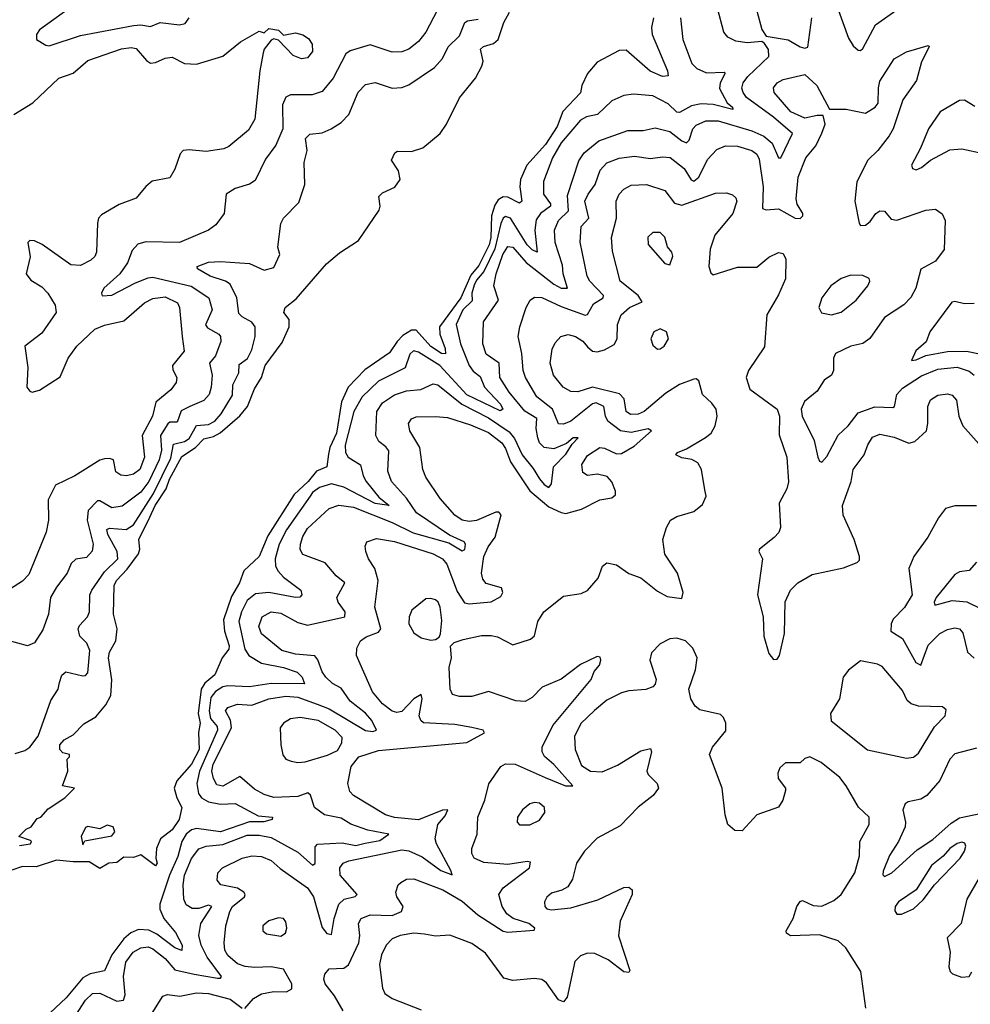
# Model space of a CAD drawing. Extents: x 1603745 to 1745082, y 385868 to 533966.
# Tile 544 of 646: x 1635483 to 1639420, y 497880 to 501957. Entities that reach past the tile are written whole.
import ezdxf

# ---------------------------------------------------------------- set-up
doc = ezdxf.new("R2010")
doc.units = 0

msp = doc.modelspace()

# ---------------------------------------------------------------- linework, layer by layer
at = {"layer": '0CON20XD'}
for points in [[(1635718.5, 502025), (1635565.6, 501915), (1635553.3, 501895), (1635553.3, 501875), (1635591.4, 501851.4), (1635605, 501849.2), (1635735, 501892.1), (1635955, 501933.2), (1635985, 501935.2), (1636025, 501928.2), (1636065.3, 501944.7), (1636145, 501935.9), (1636168.7, 501941.3), (1636185.4, 501964.6)], [(1637211.8, 501995), (1637165.3, 501905), (1637135, 501866.9), (1637095, 501834.7), (1637065, 501823.4), (1637025, 501821.8), (1636935, 501853.3), (1636851.8, 501828.2), (1636833.9, 501815), (1636781.3, 501715), (1636735, 501659.6), (1636694.7, 501645.3), (1636605, 501646.1), (1636585, 501636.7), (1636570.9, 501605), (1636573.2, 501505), (1636543.3, 501436.7), (1636500.7, 501379.3), (1636458.7, 501291.3), (1636435, 501275.9), (1636375, 501257.3), (1636338.1, 501235), (1636330.5, 501155), (1636295, 501106.9), (1636264.7, 501085.3), (1636145, 501034.6), (1636005, 501037.1), (1635972.2, 501027.8), (1635948.9, 501001.1), (1635929.2, 500950.8), (1635897.4, 500905), (1635831.1, 500845), (1635821.2, 500825), (1635825, 500814), (1635865, 500816.2), (1635962.3, 500867.7), (1636015, 500888.7), (1636035, 500890.4), (1636193.4, 500853.4), (1636265.9, 500805.9), (1636279.6, 500755), (1636253.2, 500693.2), (1636261.3, 500681.3), (1636307.3, 500655), (1636314.6, 500645), (1636316.7, 500625), (1636294, 500565), (1636269.3, 500535), (1636279.5, 500485), (1636276.1, 500435), (1636267.4, 500405), (1636245, 500380.7), (1636187.3, 500355), (1636152, 500338), (1636135, 500290.5), (1636105, 500290), (1636096.1, 500283.9), (1636065.8, 500235), (1636069.9, 500175), (1636061.2, 500135), (1636017.9, 500045), (1635985, 500000.6), (1635907, 499943), (1635865, 499936.3), (1635815, 499965.4), (1635805, 499965.4), (1635766.8, 499925), (1635762.4, 499885), (1635787.7, 499785), (1635783.8, 499756.2), (1635759.4, 499730.6), (1635715, 499722.9), (1635696.2, 499705), (1635679.1, 499665), (1635635, 499607.1), (1635611.3, 499565), (1635602.7, 499495), (1635578.7, 499431.3), (1635545, 499377.1), (1635515, 499364.5), (1635435, 499386.9)], [(1635481.7, 498538.3), (1635527.5, 498545), (1635532.5, 498555), (1635528.3, 498558.3), (1635480, 498575), (1635510, 498605), (1635530, 498615), (1635555, 498650), (1635570, 498655), (1635600.7, 498689.3), (1635670, 498735), (1635710, 498775), (1635660, 498785), (1635682.5, 498845), (1635680, 498895), (1635690, 498905), (1635690, 498915), (1635661.7, 498921.7), (1635650, 498935), (1635650, 498955), (1635667.5, 498975), (1635705, 498996.7), (1635748.3, 499041.7), (1635798.8, 499071.2), (1635839.3, 499120.7), (1635860.7, 499159.3), (1635864.3, 499224.3), (1635850.9, 499315), (1635855, 499338), (1635881.1, 499385), (1635887.1, 499435), (1635871.4, 499495), (1635873.8, 499615), (1635883.8, 499635), (1635928.2, 499681.8), (1635975.5, 499745), (1635980.8, 499765), (1635976.2, 499805), (1636022.3, 499897.7), (1636043.8, 499945), (1636089.6, 500015), (1636103.3, 500055), (1636155, 500148.9), (1636210.5, 500185), (1636245, 500221.3), (1636285, 500230.9), (1636313.2, 500246.8), (1636395, 500317), (1636426.6, 500355), (1636455, 500428.1), (1636484.8, 500475.2), (1636500.2, 500525), (1636569.4, 500620.6), (1636599.1, 500685), (1636598.5, 500715), (1636577.1, 500745), (1636582, 500765), (1636628.6, 500801.4), (1636754.1, 500945.9), (1636807.7, 500992.3), (1636886.8, 501043.2), (1636971.3, 501168.7), (1636975.9, 501185), (1636970, 501225), (1636985, 501239.7), (1637036.4, 501263.6), (1637058.8, 501295), (1637051.7, 501331.7), (1637023.3, 501375), (1637036.2, 501405), (1637047.5, 501412.5), (1637105, 501411.1), (1637153.1, 501426.9), (1637224, 501486), (1637250.6, 501525), (1637305, 501633.3), (1637370.8, 501715), (1637397.3, 501765), (1637402.1, 501785), (1637390.9, 501835), (1637404.2, 501845.8), (1637445, 501858.5), (1637465.2, 501874.8), (1637488, 501945), (1637511.7, 501988.3)], [(1635715.9, 497835), (1635755, 497898.2), (1635785, 497925.8), (1635815, 497926.5), (1635885, 497892.9), (1635912.7, 497897.3), (1635919.8, 497920.2), (1635913.2, 497995), (1635923.1, 498055), (1635953.4, 498096.6), (1635985, 498114.8), (1636015, 498118.3), (1636035, 498109.8), (1636085, 498070), (1636125, 498023.3), (1636205.1, 498005.1), (1636301.9, 497988.1), (1636315, 497988.6), (1636319.5, 497995), (1636259.3, 498075), (1636234.3, 498125), (1636224.8, 498165), (1636233.2, 498215), (1636279.3, 498285), (1636265, 498290.4), (1636225, 498277.2), (1636197.5, 498277.5), (1636172.8, 498292.8), (1636162.2, 498315), (1636159.6, 498375), (1636166, 498415), (1636195, 498483.8), (1636225, 498524.7), (1636255, 498534.8), (1636325, 498542.4), (1636425, 498580.5), (1636475, 498581.1), (1636525, 498570.6), (1636635, 498510.6), (1636695, 498456.5), (1636706.6, 498463.4), (1636707, 498533), (1636716.2, 498543.8), (1636818.9, 498548.9), (1636875, 498538.2), (1636913.1, 498546.9), (1636975, 498558.2), (1637011.2, 498585), (1636925, 498600.7), (1636855, 498626.3), (1636815, 498651), (1636745, 498664.5), (1636704.3, 498695), (1636686.7, 498746.7), (1636676, 498756), (1636635, 498740.2), (1636535, 498736), (1636495, 498748.9), (1636455, 498770.8), (1636395, 498823.6), (1636325, 498784.2), (1636299.4, 498789.4), (1636285, 498815.8), (1636278.3, 498845), (1636284.3, 498875), (1636359.6, 499025), (1636356.6, 499056.6), (1636335.5, 499095), (1636345, 499109.1), (1636385, 499122.4), (1636445, 499119.3), (1636515, 499145.6), (1636585, 499155.7), (1636635, 499151.8), (1636715, 499122.8), (1636765, 499104), (1636914.6, 499014.6), (1636945, 499010), (1636960.6, 499015), (1636940.9, 499055), (1636915.1, 499085.1), (1636851, 499135), (1636815, 499188.7), (1636779, 499209), (1636751.3, 499235), (1636735, 499256.9), (1636717.1, 499307.1), (1636705, 499323.6), (1636625, 499330), (1636568.9, 499345), (1636485, 499413.6), (1636473.1, 499445), (1636487.1, 499485), (1636525, 499505.8), (1636565, 499499.7), (1636635, 499461.8), (1636675, 499450.3), (1636830, 499485), (1636830.7, 499505), (1636801.5, 499545), (1636796.7, 499565), (1636830, 499625), (1636793.1, 499655), (1636748.6, 499708.6), (1636655, 499743.3), (1636644, 499764), (1636645.4, 499785), (1636655, 499817.1), (1636675, 499850), (1636765, 499933.2), (1636805, 499946.9), (1636865, 499939.2), (1637025, 499874.8), (1637111.9, 499831.9), (1637260.5, 499790.5), (1637315, 499757.5), (1637326.7, 499763.3), (1637329.6, 499785), (1637323.1, 499795), (1637262.5, 499822.5), (1637126.6, 499915), (1637085.4, 499975.4), (1637022.5, 500045), (1637007.9, 500087.9), (1637011.9, 500171.9), (1636999, 500189), (1636969.9, 500209.9), (1636957.3, 500235), (1636961.8, 500335), (1636985, 500371.2), (1637035, 500404.3), (1637085, 500419.7), (1637144.7, 500425.3), (1637195, 500449.2), (1637215, 500445.3), (1637314.5, 500364.5), (1637425, 500308.3), (1637510.3, 500250.3), (1637532.3, 500222.3), (1637564, 500155), (1637609.3, 500099.3), (1637635, 500055.8), (1637655, 500032.4), (1637675, 500020.4), (1637685.7, 500035), (1637693.8, 500106.2), (1637745, 500158.7), (1637770.3, 500199.7), (1637795.4, 500225.4), (1637775, 500226.1), (1637747.3, 500202.7), (1637695, 500180.3), (1637655, 500186.1), (1637636.1, 500205), (1637628.2, 500225), (1637622.3, 500265), (1637625.2, 500305.2), (1637575, 500336.1), (1637510, 500415), (1637471.8, 500475), (1637468.4, 500535), (1637415, 500572.7), (1637401.4, 500615), (1637403.6, 500706.4), (1637465.8, 500795), (1637447.2, 500855), (1637456.6, 500905), (1637483.6, 500985), (1637505, 501017.4), (1637525, 501015.7), (1637581, 500951), (1637695, 500861.5), (1637725.3, 500844.7), (1637751.1, 500845), (1637734, 500905), (1637730.7, 500940.7), (1637700.2, 501035), (1637698.2, 501085), (1637714.9, 501125.1), (1637756.4, 501165), (1637751.5, 501228.5), (1637797.9, 501372.1), (1637821.1, 501405), (1637881.1, 501455), (1638001.4, 501498.6), (1638065, 501498), (1638115, 501508.8), (1638175, 501494.3), (1638225, 501454.8), (1638245, 501446.7), (1638255, 501457.5), (1638270.7, 501505), (1638285, 501520), (1638325, 501538), (1638375, 501538.4), (1638515, 501496.3), (1638565, 501474.2), (1638599.3, 501445), (1638625, 501384.4), (1638635, 501385.5), (1638682.7, 501485), (1638605, 501553), (1638493.4, 501635), (1638478.8, 501655), (1638473.9, 501673.9), (1638478.4, 501695), (1638498.3, 501721.7), (1638585, 501804.3), (1638583.7, 501833.7), (1638568.1, 501858.1), (1638556, 501866), (1638495, 501861.1), (1638448.5, 501868.5), (1638415, 501884.2), (1638399.4, 501905), (1638372.2, 502005)], [(1638535, 501994), (1638556.2, 501916.2), (1638575, 501888), (1638665, 501873.3), (1638715, 501844.3), (1638735, 501838.9), (1638746.2, 501843.8), (1638763.5, 501965)], [(1638874.5, 501995), (1638915, 501880), (1638935, 501848.2), (1638955, 501830.6), (1638965, 501829.2), (1638975, 501838), (1639027.5, 501935), (1639124.8, 502005.2)], [(1638107.3, 501965), (1638099.7, 501925), (1638102.6, 501895), (1638165.3, 501745), (1638168.1, 501725), (1638145, 501721.9), (1638094.1, 501744.1), (1637995, 501830.9), (1637965, 501829.6), (1637875, 501781.1), (1637835, 501734.5), (1637811.3, 501685), (1637805, 501654.6), (1637732.6, 501577.4), (1637708.8, 501515), (1637660.3, 501439.7), (1637583.8, 501355), (1637557.2, 501295), (1637554.4, 501265), (1637562.5, 501205), (1637552.3, 501197.7), (1637505, 501222), (1637485, 501223.9), (1637465, 501210.7), (1637450.4, 501189.6), (1637436.7, 501145), (1637434.6, 501055), (1637426.8, 501025), (1637385, 500939.7), (1637351.2, 500898.8), (1637309.7, 500805), (1637221.5, 500685), (1637223, 500655), (1637245.2, 500595), (1637246.2, 500573.8), (1637230.5, 500575), (1637185, 500604.1), (1637125, 500671.9), (1637105, 500672), (1637070.4, 500649.6), (1637046.5, 500625), (1637015, 500577.1), (1636912.1, 500507.9), (1636843.8, 500435), (1636815.9, 500374.1), (1636795, 500245.6), (1636768.1, 500185), (1636762.3, 500157.7), (1636755, 500105.8), (1636712.6, 500087.4), (1636677.7, 500045), (1636619.4, 499990.6), (1636510.6, 499819.4), (1636475, 499734.5), (1636411.4, 499675), (1636393.1, 499625), (1636360.8, 499569.2), (1636327.7, 499472.3), (1636331.6, 499425), (1636350.5, 499365), (1636349.4, 499350.6), (1636322, 499315), (1636290.9, 499245), (1636250.2, 499209.8), (1636234.2, 499185.8), (1636222.7, 499085), (1636231.1, 499045), (1636224.2, 499005.8), (1636227, 498935), (1636195, 498874.7), (1636133.6, 498805), (1636122.7, 498775), (1636134.4, 498735.6), (1636154, 498695), (1636142.9, 498645), (1636115, 498602.2), (1636066, 498565), (1636050, 498525), (1636046.7, 498485), (1636052.5, 498465), (1636045, 498453.3), (1635985, 498498.8), (1635955, 498488.6), (1635915, 498489.4), (1635885, 498468), (1635852.5, 498465), (1635815, 498442.5), (1635770.9, 498470.9), (1635705, 498470), (1635635, 498477.5), (1635550.9, 498449.1), (1635495, 498451.3), (1635445.8, 498434.2)], [(1635465, 498919.1), (1635505, 498930.6), (1635525, 498945.3), (1635559.6, 498990.4), (1635612.4, 499137.6), (1635642, 499185), (1635647.7, 499212.3), (1635657.1, 499242.9), (1635673.6, 499256.4), (1635745, 499240), (1635755, 499241.2), (1635765, 499252.5), (1635772.9, 499345), (1635761.5, 499375), (1635731.8, 499405), (1635724.6, 499435), (1635730.6, 499449.4), (1635763.6, 499485), (1635771.8, 499505), (1635774, 499575), (1635781.6, 499595), (1635835, 499670.8), (1635889.2, 499725), (1635886.6, 499755), (1635847.8, 499825), (1635844.3, 499845.7), (1635855, 499852), (1635924.2, 499845.8), (1635955, 499865.7), (1636037.4, 499995), (1636108.6, 500141.4), (1636120.2, 500199.8), (1636165, 500210.4), (1636185, 500223.2), (1636215, 500277.3), (1636265, 500280.7), (1636291.1, 500295), (1636317.9, 500325), (1636365, 500402), (1636365.2, 500445), (1636390, 500495), (1636391.3, 500528.7), (1636426.1, 500553.9), (1636445, 500590), (1636458.8, 500645), (1636458.8, 500685), (1636444.5, 500705), (1636405, 500726), (1636390.4, 500740.4), (1636382.2, 500805), (1636355, 500861.6), (1636334.9, 500874.9), (1636271.8, 500895), (1636219.5, 500925), (1636218.2, 500935), (1636265, 500953.4), (1636315, 500955.7), (1636435, 500947.1), (1636495, 500920.5), (1636535, 500930.8), (1636560, 500985), (1636552.2, 501015), (1636565, 501112.5), (1636576.2, 501135), (1636639.7, 501200.3), (1636664.4, 501275), (1636661.2, 501365), (1636673.3, 501415), (1636666, 501465), (1636685, 501482.9), (1636735, 501488.6), (1636773.3, 501505), (1636815, 501531.9), (1636845.9, 501564.1), (1636885, 501657.5), (1636915, 501689.2), (1636955, 501696.9), (1637025, 501673.3), (1637065, 501675.6), (1637095, 501687.8), (1637201.2, 501758.8), (1637233.6, 501796.4), (1637257.5, 501845), (1637305, 501890.5), (1637326.9, 501945), (1637337.4, 501952.6), (1637381.1, 501958.9)], [(1638220, 501965), (1638228.8, 501875), (1638266.5, 501775), (1638287.1, 501755), (1638327.3, 501737.3), (1638400, 501740), (1638404.4, 501735), (1638383.6, 501695), (1638381.7, 501671.7), (1638413.3, 501613.3), (1638435.3, 501595), (1638436.9, 501585), (1638355.4, 501605.4), (1638305, 501609), (1638265, 501600.3), (1638215, 501572.2), (1638205, 501574.6), (1638167.9, 501607.9), (1638105, 501641.8), (1638025, 501648.4), (1637985, 501642.9), (1637935, 501621.6), (1637875.8, 501564.2), (1637830.8, 501555), (1637805, 501541.1), (1637725, 501446.7)], [(1635459.2, 501565), (1635537.5, 501612.5), (1635645.5, 501714.5), (1635704.7, 501735.3), (1635765, 501787.5), (1635905, 501835.9), (1635945, 501842.2), (1635965, 501838.2), (1636007.9, 501787.9), (1636025, 501777.5), (1636045, 501779.6), (1636085, 501798.2), (1636115, 501801.1), (1636166, 501776), (1636215, 501772.1), (1636323.8, 501806.2), (1636398, 501865), (1636475, 501910), (1636495, 501902.5), (1636515, 501920), (1636555, 501913.3), (1636575, 501892.5), (1636625, 501902), (1636655, 501894.2), (1636678.9, 501878.9), (1636694.3, 501855), (1636695.4, 501824.6), (1636675, 501799.2), (1636650, 501795), (1636615, 501809.2), (1636555, 501872.5), (1636535, 501877.5), (1636525, 501872.5), (1636496, 501835), (1636490.9, 501819.1), (1636477.7, 501745), (1636457.5, 501545), (1636430.3, 501499.7), (1636348.5, 501431.5), (1636328.3, 501421.7), (1636255, 501410.6), (1636185, 501418.6), (1636160, 501415), (1636148.3, 501401.7), (1636125, 501337.5), (1636105, 501302.5), (1636031.7, 501288.3), (1636005, 501266), (1635965, 501217.5), (1635895, 501192.2), (1635821.2, 501148.8), (1635810, 501135), (1635805.4, 501115), (1635801.8, 500995), (1635793.8, 500976.2), (1635778.3, 500961.7), (1635735, 500939.4), (1635695, 500941.5), (1635576.8, 501026.8), (1635545, 501041.9), (1635525, 501042), (1635516.2, 501035), (1635526.2, 500975), (1635510.5, 500905), (1635528.8, 500878.8), (1635575, 500851.4), (1635599.7, 500825), (1635629.7, 500775), (1635634, 500745), (1635575, 500658.8), (1635504.4, 500605), (1635517, 500517), (1635513.1, 500435), (1635525, 500419.2), (1635535, 500414.4), (1635565, 500423.1), (1635651.3, 500478.7), (1635683.3, 500555), (1635720.4, 500605), (1635794, 500676), (1635835, 500691.5), (1635915, 500709.5), (1636000, 500785), (1636035, 500802.7), (1636085, 500809.4), (1636136, 500785), (1636144.7, 500765), (1636155.4, 500644.6), (1636163.6, 500585), (1636116.2, 500525), (1636117.6, 500507.6), (1636133.3, 500475), (1636130.5, 500455), (1636108.5, 500425), (1636046.8, 500373.2), (1636033, 500315), (1635990.8, 500235), (1636000.5, 500145), (1635980, 500095), (1635954.7, 500074.7), (1635925, 500068.6), (1635901.3, 500071.3), (1635881.1, 500085), (1635871.4, 500135), (1635855, 500140.8), (1635835, 500138.4), (1635815, 500132.8), (1635711.8, 500068.2), (1635630.8, 500029.2), (1635600.5, 499969.5), (1635602.9, 499885), (1635592.5, 499835), (1635520.6, 499659.4), (1635495, 499632.3), (1635445, 499600.9)], [(1636415, 497863.6), (1636451.9, 497905), (1636485, 497924.4), (1636535, 497933.8), (1636588.2, 497931.8), (1636609.7, 497945), (1636610.7, 497965), (1636575, 498026.1), (1636525, 498035.2), (1636455, 498032.1), (1636416.7, 498036.7), (1636385, 498048.1), (1636345, 498082.3), (1636333.2, 498105), (1636330, 498135), (1636336.4, 498205), (1636353.8, 498265), (1636365, 498285.3), (1636414, 498325), (1636416.6, 498335), (1636410.8, 498345), (1636385, 498361.1), (1636315.8, 498375), (1636300.6, 498395), (1636303.3, 498425), (1636322.9, 498445), (1636405, 498485.8), (1636445, 498494.7), (1636485, 498492.2), (1636525, 498476.2), (1636562.1, 498442.1), (1636675, 498362.9), (1636699.6, 498325), (1636735, 498198.5), (1636755, 498173.8), (1636775, 498169.2), (1636785.6, 498235), (1636804.8, 498295.2), (1636826.4, 498315), (1636872.8, 498327.2), (1636880, 498335), (1636810.5, 498415), (1636809.1, 498445), (1636822.2, 498465), (1636846.2, 498475), (1637065, 498519.8), (1637095, 498515.9), (1637150.3, 498490.3), (1637227.5, 498435), (1637273.8, 498416.2), (1637268.8, 498435), (1637208.6, 498545), (1637203.7, 498565), (1637215, 498624.3), (1637245, 498661.2), (1637256.2, 498686.2), (1637234.6, 498684.6), (1637135, 498644.8), (1637035, 498653.9), (1636998.1, 498665), (1636865, 498744.5), (1636850.9, 498760.9), (1636841.5, 498795), (1636855.6, 498865), (1636888, 498905), (1636969.4, 498930.6), (1637335, 498964.7), (1637407.5, 499005), (1637402.5, 499015), (1637356, 499026), (1637285, 499038.9), (1637155, 499046.2), (1637143.8, 499055), (1637137.6, 499075), (1637149.7, 499145), (1637145, 499163.1), (1637115, 499144.7), (1637065, 499092.7), (1637045, 499087.9), (1637025, 499093.6), (1636985.5, 499125), (1636943.9, 499173.9), (1636877.5, 499325), (1636878.9, 499355), (1636894.4, 499385), (1636918.3, 499401.7), (1636968.4, 499421.6), (1636979.2, 499435), (1636953.3, 499525), (1636967.5, 499635), (1636953.6, 499685), (1636927.5, 499725), (1636916.5, 499755), (1636913.4, 499776.6), (1636920.8, 499795), (1636961.1, 499808.9), (1637035, 499796.7), (1637195.5, 499745), (1637233.8, 499725), (1637252.5, 499702.5), (1637295, 499590), (1637325, 499542.1), (1637345, 499538.2), (1637435, 499546.8), (1637475, 499568.8), (1637483.9, 499585), (1637477.8, 499605), (1637415, 499622.7), (1637400.7, 499640.7), (1637395.7, 499665), (1637405.8, 499735), (1637423.5, 499775), (1637452.3, 499815), (1637476.4, 499906.4), (1637467.8, 499917.8), (1637455, 499918.5), (1637375, 499883.6), (1637345, 499879.5), (1637314.8, 499884.8), (1637285.2, 499905.2), (1637224.6, 499975), (1637165, 500062.9), (1637152.7, 500095), (1637140, 500185), (1637099.3, 500255), (1637093.8, 500285), (1637105, 500304.4), (1637125, 500312.3), (1637205, 500313.4), (1637255, 500309.5), (1637350.1, 500280.1), (1637425, 500247.9), (1637479.3, 500205), (1637495, 500181.2), (1637516, 500126), (1637595.7, 500005.7), (1637675, 499939.7), (1637725, 499916.1), (1637745, 499912.9), (1637809.9, 499930.1), (1637885, 499969.2), (1637935, 499977.1), (1637950, 499990), (1637950, 500005), (1637935, 500043.3), (1637915.4, 500065.4), (1637875.5, 500075.5), (1637835, 500070), (1637815, 500082.5), (1637811.5, 500115), (1637835, 500153.1), (1637885, 500185.7), (1637905, 500183.5), (1637955, 500160), (1637975, 500161.2), (1638028.2, 500191.8), (1638099.4, 500255), (1638085, 500262.7), (1638015, 500247.3), (1637971.6, 500255), (1637919, 500295), (1637908.7, 500315), (1637901.8, 500355), (1637870.6, 500370.6), (1637855, 500366.8), (1637765, 500295.3), (1637735, 500281.6), (1637715, 500283.3), (1637688.9, 500345), (1637625.2, 500395.2), (1637577.8, 500475), (1637568.1, 500505), (1637562.5, 500575), (1637547.6, 500645), (1637554.1, 500685.9), (1637580, 500765), (1637597.5, 500795), (1637615, 500807.9), (1637645, 500806.9), (1637725, 500768.8), (1637825, 500733.4), (1637835, 500736.7), (1637859.3, 500780.7), (1637899.1, 500805), (1637900.8, 500815), (1637844.7, 500875), (1637833.6, 500895), (1637804.7, 501035.3), (1637808.7, 501101.3), (1637839.7, 501135), (1637823.9, 501205), (1637836.8, 501235), (1637866.1, 501275), (1637886.4, 501333.6), (1637915, 501364.2), (1637965, 501383.3), (1638028.6, 501391.4), (1638095, 501381.8), (1638145, 501389.7), (1638176.6, 501386.6), (1638235, 501340.3), (1638263.4, 501293.4), (1638275, 501289), (1638295, 501305.3), (1638331.7, 501378.3), (1638370.1, 501419.9), (1638405.3, 501434.7), (1638455, 501433.7), (1638515.6, 501415), (1638535, 501399.5), (1638545, 501380), (1638562.4, 501265), (1638559.2, 501175), (1638575, 501169.1), (1638625, 501174), (1638695, 501135.5), (1638715, 501134.4), (1638725.5, 501144.5), (1638725.6, 501155), (1638703.2, 501193.2), (1638698, 501215), (1638706.8, 501305), (1638738.5, 501385), (1638779.4, 501435), (1638805, 501487.1), (1638818.2, 501525), (1638809.7, 501559.7), (1638785, 501560.5), (1638735, 501548.7), (1638677.1, 501575), (1638606.9, 501655), (1638604.6, 501675), (1638620, 501695), (1638645, 501708.6), (1638735, 501730), (1638784.2, 501684.2), (1638836, 501586), (1638905, 501586.9), (1638985, 501570), (1639025.8, 501594.2), (1639038.2, 501611.8), (1639038.9, 501675), (1639045, 501702), (1639104.4, 501795), (1639155, 501823.3), (1639245, 501850), (1639250, 501845), (1639217.5, 501782.5), (1639197.1, 501705), (1639140, 501625), (1639100.6, 501505), (1639083.3, 501476.7), (1639036.9, 501415), (1638995.2, 501374.8), (1638949.7, 501285), (1638942, 501205), (1638958.9, 501115), (1638965, 501104.3), (1638985, 501105.7), (1639005, 501120.8), (1639028.6, 501155), (1639045, 501165.7), (1639065, 501164), (1639091.5, 501131.5), (1639115, 501126.2), (1639235, 501167.8), (1639275, 501172.5), (1639303.1, 501153.1), (1639315.3, 501125.3), (1639311.8, 501005), (1639275, 500956.5), (1639215, 500924.4), (1639194.7, 500845), (1639173.9, 500806.1), (1639143.9, 500776.1), (1639065, 500723.6), (1639003.5, 500636.5), (1638975, 500616.5), (1638924.7, 500605.3), (1638862, 500575), (1638853.8, 500556.2), (1638853.6, 500505), (1638844.7, 500485.3), (1638815, 500464.5), (1638785, 500419.1), (1638733.2, 500376.8), (1638718.7, 500345), (1638723.3, 500315), (1638772.9, 500215), (1638787.8, 500145), (1638795, 500129.2), (1638805, 500125.6), (1638825, 500148.9), (1638872.6, 500237.4), (1638914.2, 500275), (1638955, 500329.6), (1639025, 500353.6), (1639099.2, 500350.8), (1639105.4, 500355), (1639115.3, 500405), (1639138.7, 500431.3), (1639217.6, 500482.4), (1639285, 500509.8), (1639365, 500517.8), (1639415, 500502.3), (1639435, 500484.7)], [(1639438.1, 501598.1), (1639395, 501623.5), (1639375, 501622.1), (1639294.8, 501575.2), (1639246.8, 501505), (1639213.5, 501425), (1639175.6, 501355), (1639180.3, 501340.3), (1639195.7, 501335.7), (1639217.8, 501345), (1639254.5, 501375), (1639335, 501418.6), (1639385, 501422.3), (1639475, 501402.6)], [(1637725, 501446.7), (1637688.9, 501385), (1637652.9, 501287.1), (1637652.5, 501235), (1637681.9, 501195), (1637681.8, 501185), (1637639.7, 501155), (1637622.2, 501127.8), (1637616.7, 501085), (1637625.5, 500995), (1637605, 501003.7), (1637585, 501024.4), (1637515, 501135.2), (1637495, 501141.4), (1637485, 501135.3), (1637475, 501113.5), (1637451.2, 501008.8), (1637405.3, 500914.7), (1637375, 500879), (1637365, 500857.1), (1637355.4, 500825), (1637356.7, 500793.3), (1637318.3, 500755), (1637290.4, 500695), (1637308.4, 500615), (1637344.1, 500525), (1637361.1, 500501.1), (1637389.9, 500479.9), (1637407.8, 500435), (1637474.8, 500365), (1637483.8, 500345), (1637472.5, 500337.5), (1637335, 500403.7), (1637222.9, 500525), (1637135, 500580.5), (1637114.2, 500585.8), (1637098.2, 500571.8), (1637079.6, 500515), (1636969.5, 500460.5), (1636901, 500395), (1636866.8, 500335), (1636831, 500195), (1636831.7, 500165), (1636843.2, 500145), (1636893.9, 500113.9), (1636905, 500067.8), (1636917.8, 500045), (1636970.4, 499980.4), (1637012.5, 499945), (1636955, 499953.3), (1636825, 500020.9), (1636775, 500034.8), (1636725, 500020.7), (1636695, 499999), (1636685.4, 499984.6), (1636587.9, 499845), (1636557.1, 499785), (1636541.2, 499725), (1636543, 499695), (1636553, 499673), (1636575, 499648.8), (1636646.9, 499595), (1636651.4, 499575), (1636643.5, 499566.5), (1636625.8, 499564.2), (1636515, 499585.2), (1636459.8, 499580.2), (1636425, 499551.8), (1636401.6, 499505), (1636390.5, 499465), (1636415, 499350.5), (1636431.4, 499325), (1636485, 499293.4), (1636575, 499274.9), (1636631.8, 499255), (1636652.3, 499235), (1636662.2, 499207.8), (1636525, 499209.1), (1636435, 499194.3), (1636345, 499198.4), (1636325, 499194.8), (1636293.5, 499175), (1636275, 499151.2), (1636267.5, 499095), (1636273.6, 499063.6), (1636300.5, 499030.5), (1636301.7, 499015), (1636227.3, 498845), (1636216.6, 498795), (1636223.8, 498753.8), (1636236.2, 498735), (1636265, 498718.3), (1636315, 498708.7), (1636375, 498711.6), (1636471.2, 498661.2), (1636530, 498655), (1636528.8, 498645), (1636493.8, 498636.2), (1636435, 498636.1), (1636315, 498594.9), (1636215, 498608.7), (1636195, 498602.7), (1636172, 498585), (1636154.4, 498555), (1636137.4, 498492.6), (1636103.6, 498415), (1636063.5, 498295), (1636064.1, 498274.1), (1636080, 498235), (1636127.9, 498177.9), (1636155.3, 498125), (1636155, 498103.3), (1636125, 498114.3), (1636050.6, 498170.6), (1636017.5, 498187.5), (1635975, 498190.7), (1635943.5, 498176.5), (1635915, 498151.1), (1635864.1, 498085), (1635835, 498019.5), (1635775, 498006.7), (1635745, 497990.3), (1635675, 497907), (1635610, 497845)], [(1637235.5, 498355), (1637315, 498306.8), (1637380.6, 498250.6), (1637485, 498182.7), (1637505, 498178.4), (1637613.3, 498186.7), (1637615.8, 498195), (1637591.1, 498215), (1637526, 498236), (1637500.9, 498255), (1637480.8, 498285), (1637467.3, 498335), (1637485, 498362.5), (1637594.4, 498445), (1637598.3, 498468.3), (1637585, 498471.9), (1637505, 498459.6), (1637405, 498467.3), (1637365.4, 498485.4), (1637355.6, 498505), (1637355.5, 498525), (1637377.5, 498585), (1637380.9, 498655), (1637409.2, 498725), (1637426.2, 498793.8), (1637475, 498864.4), (1637495, 498875.4), (1637535, 498874.7), (1637659.3, 498819.3), (1637744, 498785), (1637773.3, 498785), (1637695, 498873.9), (1637656.2, 498906.2), (1637646.4, 498925), (1637646.9, 498945), (1637690.6, 499035), (1637849.2, 499225), (1637862.2, 499257.8), (1637883.8, 499285), (1637890, 499305), (1637887, 499317), (1637875, 499320), (1637805, 499286.9), (1637725, 499226.2), (1637647, 499193), (1637605, 499151.1), (1637575.9, 499134.1), (1637537.3, 499137.3), (1637425, 499175.8), (1637355, 499154.6), (1637304.7, 499154.7), (1637275, 499163.1), (1637265.5, 499185), (1637261.9, 499275), (1637271.2, 499315), (1637266.7, 499363.3), (1637281.7, 499378.3), (1637318.9, 499391.1), (1637395, 499407.1), (1637435, 499407.5), (1637461.6, 499401.6), (1637525, 499368.9), (1637598.3, 499391.7), (1637614.5, 499405.5), (1637628.5, 499465), (1637653.3, 499505), (1637735, 499570), (1637808.8, 499581.2), (1637835, 499593.3), (1637878.1, 499645), (1637896.2, 499695), (1637915, 499708), (1637955, 499699.2), (1638005, 499664.4), (1638055, 499645.4), (1638125, 499590.8), (1638165, 499569.4), (1638225, 499560), (1638231.1, 499585), (1638206.7, 499665), (1638154.7, 499744.7), (1638146.7, 499805), (1638161.1, 499855), (1638177.5, 499885), (1638205, 499899.5), (1638275, 499920.5), (1638310.3, 499949.7), (1638325.9, 499984.1), (1638320.5, 500010.5), (1638306.2, 500095), (1638291.7, 500121.7), (1638266, 500136), (1638225, 500143.3), (1638200, 500155), (1638207.5, 500165), (1638245, 500180), (1638323.6, 500226.4), (1638346, 500245), (1638362.5, 500275), (1638371.2, 500315), (1638366.7, 500345), (1638349.5, 500369.5), (1638311.2, 500405), (1638295, 500461.2), (1638285, 500470), (1638275, 500469.2), (1638215, 500446.6), (1638159.1, 500410.9), (1638069.2, 500335), (1638044.1, 500324.1), (1638012.3, 500322.3), (1637994.7, 500335), (1637986.9, 500386.9), (1637967.5, 500407.5), (1637855, 500436), (1637795, 500416.8), (1637765, 500417.9), (1637733.1, 500435), (1637694.1, 500485), (1637680.3, 500535), (1637687.8, 500592.2), (1637700.9, 500619.1), (1637724.4, 500645), (1637755, 500654), (1637785, 500645.3), (1637815, 500625.4), (1637835, 500602.1), (1637855, 500584.1), (1637875, 500581.1), (1637905, 500589.5), (1637945, 500612.5), (1637957.6, 500635), (1637958.7, 500695), (1637973.3, 500735), (1638007.9, 500765), (1638060.8, 500789.2), (1638044.7, 500815), (1637969.6, 500875), (1637938.1, 500998.1), (1637933.3, 501055), (1637954.7, 501135), (1637953.2, 501205), (1637965, 501234.3), (1637985, 501255.5), (1638015, 501271.2), (1638078.8, 501275), (1638155, 501250), (1638195, 501196.8), (1638225, 501188.6), (1638365, 501239.2), (1638409.6, 501239.6), (1638435, 501231.4), (1638448.9, 501218.9), (1638452.2, 501205), (1638436.5, 501155), (1638361.1, 501065), (1638342.7, 501007.3), (1638336.8, 500935), (1638345, 500908.8), (1638355, 500900), (1638455, 500932.2), (1638535, 500932.2), (1638585, 500973.1), (1638625, 500992.5), (1638645, 500988.8), (1638655.6, 500965), (1638655, 500883.3), (1638625, 500818), (1638576.5, 500735), (1638567.3, 500602.7), (1638501.4, 500505), (1638491.4, 500475), (1638506.5, 500426.5), (1638619.5, 500345), (1638629.5, 500315), (1638627.6, 500237.6), (1638660, 500145), (1638667, 500043), (1638660.5, 500015), (1638627.9, 499955), (1638633.2, 499855), (1638626.1, 499833.9), (1638606.8, 499813.2), (1638546.9, 499765), (1638544.3, 499755), (1638559.4, 499725), (1638538.9, 499575), (1638562, 499485), (1638564, 499405), (1638585, 499333.3), (1638605, 499307.5), (1638620, 499310), (1638630, 499325), (1638650, 499415), (1638652.9, 499547.1), (1638674.6, 499595), (1638704.8, 499625.2), (1638765, 499660.4), (1638895, 499687.5), (1638950.5, 499709.5), (1638960.3, 499719.7), (1638960.8, 499735), (1638938.1, 499805), (1638893.6, 499905), (1638890, 499945), (1638926.1, 500045), (1638934.6, 500095), (1638979.5, 500155), (1638995, 500196.2), (1639015, 500227.8), (1639045, 500240.4), (1639105, 500229.1), (1639165, 500204.2), (1639189.5, 500210.5), (1639238, 500255), (1639243.8, 500285), (1639243.3, 500355), (1639255, 500382.5), (1639285, 500401.8), (1639325, 500408.2), (1639345, 500401.9), (1639362.2, 500382.2), (1639372.5, 500315), (1639389.2, 500275), (1639476.6, 500176.6)], [(1638175, 500942.5), (1638187.7, 500977.7), (1638183.3, 500995), (1638166, 501016), (1638155, 501056.7), (1638135, 501075.8), (1638105, 501076), (1638083.8, 501056.2), (1638085, 501026.7), (1638155, 500947.5), (1638175, 500942.5)], [(1638845, 500734.6), (1638885, 500746.5), (1638946.9, 500795), (1638996, 500855), (1639004, 500875), (1639001.2, 500885), (1638975, 500897.1), (1638925, 500898.9), (1638885, 500885.5), (1638842.2, 500855), (1638805, 500805.8), (1638791.8, 500765), (1638803.9, 500743.9), (1638845, 500734.6)], [(1639435, 500781.4), (1639395, 500780), (1639355, 500790.8), (1639342.9, 500787.1), (1639251.9, 500665), (1639237.4, 500622.6), (1639194.2, 500585.8), (1639176.2, 500546.2), (1639195, 500548), (1639235, 500566.4), (1639325, 500583.2), (1639404.4, 500584.4), (1639465, 500572.2)], [(1638125, 500593.3), (1638135, 500593.8), (1638152, 500605), (1638169.2, 500635), (1638162, 500665), (1638135, 500676.9), (1638109.2, 500665), (1638097.1, 500635), (1638105, 500608.8), (1638125, 500593.3)], [(1639445, 499943.5), (1639355, 499944.6), (1639317.3, 499932.7), (1639287.5, 499895), (1639243.5, 499815), (1639185.9, 499734.1), (1639164.5, 499684.5), (1639178.8, 499575), (1639147.3, 499522.7), (1639100.8, 499475), (1639091.4, 499455), (1639090.6, 499425), (1639138.5, 499395), (1639193.9, 499295), (1639215, 499284.5), (1639245, 499366.7), (1639293.1, 499415), (1639325, 499432.5), (1639355, 499439.5), (1639375, 499434.4), (1639388.7, 499418.7), (1639408.4, 499338.4), (1639435, 499313.1)], [(1639445, 499710.8), (1639415, 499676.2), (1639375, 499670.8), (1639355, 499659.2), (1639278.9, 499565), (1639269.7, 499545), (1639273.4, 499533.4), (1639345, 499551.9), (1639405, 499546.2), (1639465, 499518.2)], [(1637185, 499388), (1637205, 499391.2), (1637220, 499400), (1637226, 499414), (1637231.1, 499468.9), (1637224.1, 499525), (1637216.2, 499545), (1637205, 499554.5), (1637185, 499561.1), (1637165, 499559.4), (1637107.6, 499512.4), (1637095.5, 499485), (1637094.6, 499455), (1637115, 499418.6), (1637145, 499398), (1637185, 499388)], [(1638987.1, 497865), (1638966.8, 498016.8), (1638903.8, 498113.8), (1638872.6, 498142.6), (1638795, 498168.7), (1638674.5, 498164.5), (1638658, 498175), (1638657.1, 498185), (1638685.6, 498235), (1638701.9, 498285), (1638715, 498306), (1638725, 498310), (1638769.6, 498289.6), (1638805, 498286.9), (1638855, 498309.6), (1638885.3, 498335), (1638940.9, 498425), (1638960.5, 498495), (1638962.7, 498555), (1639001.1, 498625), (1639000.8, 498655), (1638956.2, 498696.2), (1638905.5, 498785), (1638879, 498819), (1638801.5, 498881.5), (1638755, 498904.4), (1638735, 498897.5), (1638715, 498880.8), (1638655, 498880), (1638630.3, 498859.7), (1638622.7, 498837.3), (1638624, 498815), (1638653.8, 498775), (1638654, 498765), (1638642.7, 498725), (1638625, 498697.1), (1638536.2, 498665), (1638475, 498598.8), (1638445, 498600), (1638416.2, 498625), (1638404.4, 498665), (1638391.8, 498775), (1638339.4, 498915), (1638351.4, 498945), (1638407, 499013), (1638407.1, 499045), (1638398.2, 499068.2), (1638385, 499080.8), (1638299.7, 499099.7), (1638280.8, 499115), (1638261.9, 499145), (1638254.4, 499185), (1638281.5, 499265), (1638288.5, 499315), (1638270.5, 499355), (1638240, 499385), (1638205, 499396.4), (1638175, 499393.3), (1638135, 499372.2), (1638099.4, 499335), (1638092.5, 499305), (1638119.1, 499225), (1638114.6, 499205.4), (1638105.3, 499194.7), (1638076.5, 499183.5), (1638005, 499178.2), (1637975, 499169.6), (1637915, 499138.9), (1637863.6, 499096.4), (1637807.1, 499042.9), (1637781.2, 498988.8), (1637784, 498935), (1637809.2, 498869.2), (1637847.5, 498845), (1637895, 498843.5), (1637959.1, 498870.9), (1638055, 498929.3), (1638095, 498940), (1638100, 498925), (1638079.6, 498845), (1638085, 498831.4), (1638123.1, 498795), (1638129.1, 498775), (1638106.5, 498745), (1638043.8, 498696.2), (1637970.1, 498619.9), (1637875, 498568.5), (1637822.5, 498515), (1637789.5, 498465), (1637772.1, 498397.9), (1637753.3, 498366.7), (1637727.5, 498352.5), (1637685, 498340.6), (1637665.4, 498324.6), (1637656.7, 498305), (1637657.1, 498285), (1637665.5, 498275.5), (1637685, 498271.2), (1637765, 498279.6), (1637876.6, 498313.4), (1637985, 498364.3), (1638005.6, 498365.6), (1638020, 498355), (1638020, 498335), (1637969.5, 498225), (1637963.4, 498163.4), (1638010, 498020), (1638005, 498012.5), (1637985, 498014.2), (1637919.5, 498065), (1637865, 498090.3), (1637835, 498092.1), (1637805, 498081.1), (1637782.4, 498057.6), (1637750, 497910), (1637735, 497890), (1637715, 497899.1), (1637665, 497969.5), (1637645, 497983.5), (1637615, 497987.3), (1637525, 497979.6), (1637488.2, 497988.2), (1637412, 498092), (1637355, 498131.6), (1637265, 498167.3), (1637205, 498162.8), (1637159.2, 498170.8), (1637115, 498174.7), (1637058, 498165), (1637025, 498151.2), (1637001.2, 498125), (1636980.7, 498085), (1636972.5, 498045), (1636985, 497947.5), (1636995.7, 497925), (1637026.2, 497905), (1637145, 497857.3)], [(1639155, 498900), (1639185, 498902.9), (1639205, 498920), (1639271.5, 499028.5), (1639315.8, 499075), (1639319.7, 499099.7), (1639305, 499112), (1639205, 499115.3), (1639175, 499123.8), (1639157.9, 499137.9), (1639139.1, 499179.1), (1639055, 499278.6), (1639035, 499288.5), (1638965, 499302.5), (1638915, 499263.8), (1638892.5, 499235), (1638878.1, 499145), (1638841.4, 499085), (1638843.6, 499053.6), (1638994, 498934), (1639155, 498900)], [(1636635, 498881.2), (1636665, 498884), (1636758.1, 498911.9), (1636798.5, 498931.5), (1636816.8, 498963.2), (1636817.9, 498985), (1636790, 499015), (1636718.6, 499055), (1636645, 499067.8), (1636605, 499062.7), (1636575.8, 499045), (1636561.4, 499025), (1636564.4, 498955), (1636572.6, 498912.6), (1636585.6, 498895.6), (1636607.4, 498887.4), (1636635, 498881.2)], [(1639445, 498940.6), (1639355, 498917.5), (1639334.6, 498895), (1639293.2, 498806.8), (1639239.1, 498745), (1639215, 498729.7), (1639162, 498718), (1639150, 498710), (1639140.8, 498685), (1639151.3, 498635), (1639149.6, 498615), (1639122.3, 498555), (1639085, 498496), (1639058.3, 498431.7), (1639057.1, 498417.1), (1639065, 498409.2), (1639094.4, 498425), (1639199.6, 498520.4), (1639265, 498563.2), (1639339.8, 498630.2), (1639375, 498652.1), (1639493.1, 498676.9)], [(1637595, 498622.9), (1637635, 498642.2), (1637658, 498675), (1637656, 498695), (1637635, 498712.9), (1637615, 498715.6), (1637595, 498710), (1637565, 498685.7), (1637544.4, 498655), (1637542.9, 498635), (1637552.9, 498622.9), (1637595, 498622.9)], [(1635745, 498540), (1635752.5, 498557.5), (1635865, 498577.5), (1635877.5, 498595), (1635870, 498615), (1635845, 498622.5), (1635815, 498607.5), (1635765, 498616.7), (1635755, 498612.5), (1635737.5, 498575), (1635745, 498540)], [(1639135, 498253.8), (1639183.8, 498275), (1639225, 498312.5), (1639271.4, 498375), (1639377.8, 498485), (1639395.6, 498515), (1639400.8, 498535), (1639397.1, 498547.1), (1639385, 498551.4), (1639365, 498546.4), (1639335, 498525.5), (1639306.9, 498493.1), (1639259.5, 498455), (1639195.6, 498354.4), (1639121.9, 498305), (1639108.1, 498285), (1639107.3, 498267.3), (1639115, 498254), (1639135, 498253.8)], [(1636823.2, 497853.2), (1636786.1, 497916.1), (1636747.5, 497965), (1636742.1, 497985), (1636746.7, 498005), (1636765, 498026.9), (1636825, 498030.6), (1636845, 498044), (1636887.9, 498135), (1636891.9, 498165), (1636886.1, 498215), (1636896.7, 498235), (1636935, 498250.9), (1637025, 498247.4), (1637064.5, 498265), (1637070.5, 498285), (1637044.2, 498325), (1637040.8, 498345), (1637050.8, 498375), (1637061.2, 498385), (1637085, 498398.1), (1637115, 498400), (1637235.5, 498355)], [(1639456.4, 498403.6), (1639405.9, 498315), (1639381.3, 498215), (1639323.5, 498155), (1639336.8, 498096.8), (1639331.4, 498035), (1639336.2, 498016.2), (1639346.4, 498006.4), (1639382.9, 497992.9), (1639414.3, 497995.7), (1639425.6, 498015)], [(1636565, 498162.9), (1636583.8, 498175), (1636590, 498195), (1636585, 498222.5), (1636575, 498236), (1636555, 498238), (1636515, 498225.8), (1636490, 498205), (1636490, 498185), (1636505, 498172), (1636565, 498162.9)], [(1636001.1, 497795), (1636075.4, 497914.6), (1636095, 497920.4), (1636145.8, 497914.2), (1636215, 497927.9), (1636265, 497925.7), (1636355, 497902.1), (1636405, 497864.2)]]:
    msp.add_lwpolyline(points, dxfattribs=at)

doc.saveas('drawing.dxf')
